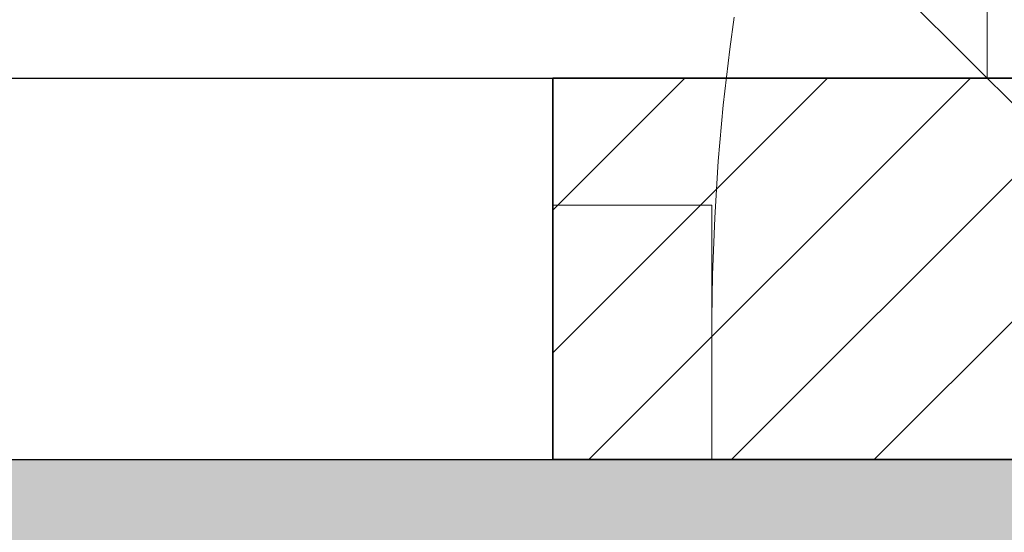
# Model space of a CAD drawing. Header units: millimetres. Extents: x 15214 to 140083, y -437840 to -79279.
# Tile 424 of 656: x 59461 to 59492, y -194647 to -194631. Entities that reach past the tile are written whole.
import ezdxf

# ---------------------------------------------------------------- set-up
doc = ezdxf.new("R2010")
doc.units = ezdxf.units.MM
doc.linetypes.add('HIDDEN2', pattern=[4.7625, 3.175, -1.5875])
doc.layers.get('0').update_dxf_attribs({"lineweight": 0})
for name, color, linetype, lineweight in [('!! 0 posadzki winyle 2', 43, 'Continuous', 9), ('Hatch', 4, 'Continuous', 5), ('Istn-sciany', 3, 'Continuous', 30), ('Sciany', 2, 'Continuous', 35), ('WYMIAROWANIE', 1, 'Continuous', 13)]:
    doc.layers.add(name, color=color, linetype=linetype, lineweight=lineweight)
doc.layers.add('Powierzchnia', color=140, linetype='Continuous', lineweight=5, plot=False)
doc.layers.add('Wyburzenia', color=7, linetype='Continuous', lineweight=13, true_color=0xb0b0b0)
doc.styles.add('TXT', font='simplex.shx')
doc.dimstyles.new('DIM50', dxfattribs={"dimscale": 5, "dimtxt": 2, "dimasz": 1, "dimexe": 0, "dimexo": 0, "dimgap": 0.5, "dimtad": 1, "dimdec": 4, "dimrnd": 0.5, "dimdsep": 46, "dimtxsty": 'TXT', "dimblk": 'TICK1', "dimblk1": 'TICK1', "dimblk2": 'TICK1', "dimsah": 1, "dimcen": 0, "dimse1": 1, "dimse2": 1, "dimclrd": 1, "dimclre": 7, "dimclrt": 9, "dimadec": 0, "dimazin": 0, "dimtfac": 1, "dimtdec": 4, "dimtmove": 2, "dimatfit": 3, "dimldrblk": 'TICK1', "dimfxl": 1, "dimtolj": 1, "dimarcsym": 0})

# ---------------------------------------------------------------- blocks, each defined once
blk = doc.blocks.new('TICK1')
at = {"color": 0}
for p, q in [((0, -1.4), (0, 1.4)), ((0, 0), (-1, 0))]:
    blk.add_line(p, q, dxfattribs=at)
at = {"color": 2}
blk.add_line((-1, -1), (1, 1), dxfattribs=at)
blk = doc.blocks.new('*D40')
at = {"layer": 'DEFPOINTS', "color": 0, "transparency": 16777216}
for p in [(59491.23, -194548.588), (59530.873, -194548.588), (59461.873, -194632.588)]:
    blk.add_point(p, dxfattribs=at)
at = {"layer": 'WYMIAROWANIE', "color": 1, "lineweight": -2, "transparency": 16777216}
blk.add_line((59491.23, -194627.588), (59491.23, -194553.588), dxfattribs=at)
at = {"layer": 'WYMIAROWANIE', "color": 1, "lineweight": -2, "transparency": 16777216, "xscale": 5, "yscale": 5, "zscale": 5}
for p, rotation in [((59491.23, -194548.588), 90), ((59491.23, -194632.588), 270)]:
    blk.add_blockref('TICK1', p, dxfattribs=dict(at, rotation=rotation))
at = {"layer": 'WYMIAROWANIE', "color": 9, "transparency": 16777216, "insert": (59484.98, -194590.588), "char_height": 7.5, "attachment_point": 5, "rotation": 90, "style": 'TXT'}
blk.add_mtext('\\A1;84', dxfattribs=at)

msp = doc.modelspace()

# ---------------------------------------------------------------- hatches: boundary and pattern name
at = {"layer": '!! 0 posadzki winyle 2'}
h = msp.add_hatch(dxfattribs=at)
h.set_pattern_fill('BRASS', color=256, scale=5, angle=30, style=0)
h.paths.add_polyline_path([(59317.56735, -194919.5883), (59317.56735, -194644.5883), (61998.56735, -194644.5883), (61998.57394, -194701.5883), (62900.56735, -194701.5883), (62900.56735, -194919.5883), (62470.56735, -194919.5883), (62470.56735, -194901.5883), (62331.56735, -194901.5883), (62331.56735, -194919.5883), (62093.56735, -194919.5883), (62093.56735, -194901.5883), (61998.57394, -194901.5883), (61996.06735, -195580.5883), (62000.06735, -195580.5883), (61424.56735, -195580.5883), (61124.56735, -195580.5883), (61124.56735, -195396.5883), (61124.56735, -195366.5883), (61124.56735, -195224.5883), (61219.56735, -195224.5883), (61314.56735, -195224.5883), (61314.56735, -194919.5883)])
at = {"layer": 'Hatch'}
h = msp.add_hatch(dxfattribs=at)
h.set_pattern_fill('ANSI31', color=256)
h.paths.add_polyline_path([(59557.56735, -194632.5883), (59477.56735, -194632.5883), (59477.56735, -194644.5883), (59557.56735, -194644.5883)])

# ---------------------------------------------------------------- linework, layer by layer
at = {"layer": 'Istn-sciany'}
for points in [[(59317.56735, -194632.5883), (59477.56735, -194632.5883)], [(59477.56735, -194632.5883), (59477.56735, -194644.5883)], [(59317.56735, -194644.5883), (59477.56735, -194644.5883)]]:
    msp.add_lwpolyline(points, dxfattribs=at)
at = {"layer": 'Powierzchnia'}
msp.add_lwpolyline([(61424.56735, -195580.5883), (61124.56735, -195580.5883), (61124.56735, -195580.5883), (61124.56735, -195396.5883), (61124.56735, -195366.5883), (61124.56735, -195224.5883), (61124.56735, -195224.5883), (61219.56735, -195224.5883), (61314.56735, -195224.5883), (61314.56735, -194919.5883), (59317.56735, -194919.5883), (59317.56735, -194644.5883), (61998.56735, -194644.5883)], dxfattribs=at)
at = {"layer": 'Sciany'}
msp.add_lwpolyline([(59557.56735, -194632.5883), (59477.56735, -194632.5883), (59477.56735, -194644.5883), (59557.56735, -194644.5883)], close=True, dxfattribs=at)
at = {"layer": 'Wyburzenia', "linetype": 'HIDDEN2', "ltscale": 3}
msp.add_lwpolyline([(59482.56735, -194636.5883), (59477.56735, -194636.5883), (59477.56735, -194644.5883), (59482.56735, -194644.5883)], close=True, dxfattribs=at)
msp.add_arc((59552.56735, -194640.5883), 70, 90, 180, dxfattribs=at)

# ---------------------------------------------------------------- dimensions: what is measured, and where the dimension line sits
at = {"layer": 'WYMIAROWANIE'}
dim = msp.add_linear_dim(base=(59491.2305, -194548.5883), p1=(59461.87274, -194632.5883), p2=(59530.87274, -194548.5883), angle=90, dimstyle='DIM50', override={"dimtxt": 1.5, "dimfxl": 0}, dxfattribs=at)
dim.commit()
dim.dimension.update_dxf_attribs({"geometry": '*D40', "text_midpoint": (59484.9805, -194590.5883)})

doc.saveas('drawing.dxf')
